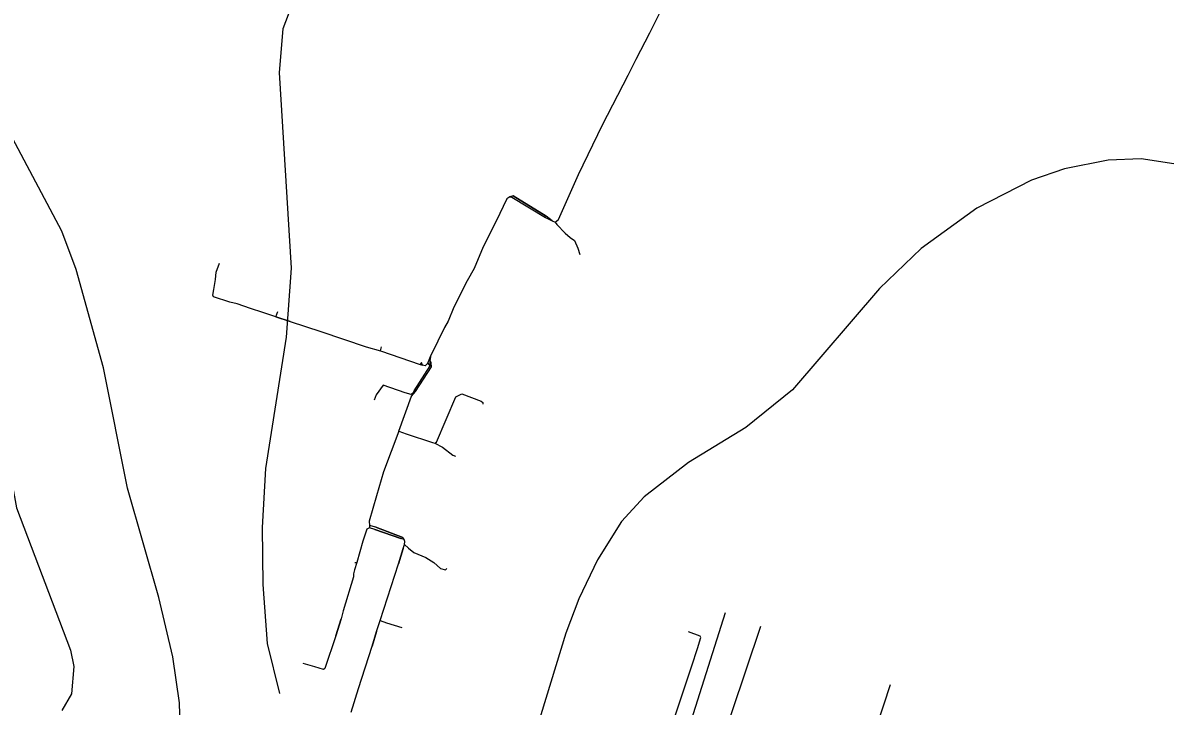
# Model space of a CAD drawing. Extents: x -662620 to -656370, y -1067090 to -1062990.
# Drawn here: x -657374.5 to -657074.6, y -1063739.1 to -1063560.6 of the extents above; entities that cross this region are included whole.
import ezdxf

# ---------------------------------------------------------------- set-up
doc = ezdxf.new("R2010")
doc.units = 0
for name, color, linetype in [('SDELOVACÍ_VEDENÍ_-_PODZEMNÍ', 7, 'Continuous'), ('VRSTEVNICE_ZDŮRAZNĚNÁ', 7, 'Continuous'), ('VRSTEVNICE_ZÁKLADNÍ', 7, 'Continuous'), ('VRSTVA_1', 7, 'Continuous')]:
    doc.layers.add(name, color=color, linetype=linetype)

msp = doc.modelspace()

# ---------------------------------------------------------------- linework, layer by layer
at = {"layer": 'SDELOVACÍ_VEDENÍ_-_PODZEMNÍ'}
for points in [[(-657235.47, -1063612.63), (-657234.56, -1063611.93), (-657229.4, -1063600.14), (-657223.08, -1063587.16), (-657216.42, -1063574.23), (-657214.31, -1063570.06), (-657210.7, -1063563.13), (-657203.9, -1063549.3), (-657195.62, -1063533.43), (-657191.19, -1063525.42), (-657186.96, -1063516.68), (-657184.99, -1063512.53), (-657184.27, -1063512.29)], [(-657235.47, -1063612.63), (-657234.56, -1063611.93), (-657229.4, -1063600.14), (-657223.08, -1063587.16), (-657216.42, -1063574.23), (-657214.31, -1063570.06), (-657210.7, -1063563.13), (-657203.9, -1063549.3), (-657195.62, -1063533.43), (-657191.19, -1063525.42), (-657186.96, -1063516.68), (-657184.99, -1063512.53), (-657184.27, -1063512.29)], [(-657235.47, -1063612.63), (-657234.56, -1063611.93), (-657229.4, -1063600.14), (-657223.08, -1063587.16), (-657216.42, -1063574.23), (-657214.31, -1063570.06), (-657210.7, -1063563.13), (-657203.9, -1063549.3), (-657195.62, -1063533.43), (-657191.19, -1063525.42), (-657186.96, -1063516.68), (-657184.99, -1063512.53), (-657184.27, -1063512.29)], [(-657235.47, -1063612.63), (-657234.56, -1063611.93), (-657229.4, -1063600.14), (-657223.08, -1063587.16), (-657216.42, -1063574.23), (-657214.31, -1063570.06), (-657210.7, -1063563.13), (-657203.9, -1063549.3), (-657195.62, -1063533.43), (-657191.19, -1063525.42), (-657186.96, -1063516.68), (-657184.99, -1063512.53), (-657184.27, -1063512.29)], [(-657214.31, -1063570.06), (-657210.7, -1063563.13)], [(-657214.31, -1063570.06), (-657210.7, -1063563.13)], [(-657247.3, -1063606.03), (-657248.05, -1063606.52), (-657250.86, -1063612.36), (-657254.27, -1063619.1), (-657256.64, -1063624.71), (-657258.46, -1063627.96), (-657261.93, -1063634.87)], [(-657247.3, -1063606.03), (-657248.05, -1063606.52), (-657250.86, -1063612.36), (-657254.27, -1063619.1), (-657256.64, -1063624.71), (-657258.46, -1063627.96), (-657261.93, -1063634.87)], [(-657247.3, -1063606.03), (-657248.05, -1063606.52), (-657250.86, -1063612.36), (-657254.27, -1063619.1), (-657256.64, -1063624.71), (-657258.46, -1063627.96), (-657261.93, -1063634.87)], [(-657247.3, -1063606.03), (-657248.05, -1063606.52), (-657250.86, -1063612.36), (-657254.27, -1063619.1), (-657256.64, -1063624.71), (-657258.46, -1063627.96), (-657261.93, -1063634.87)], [(-657236.24, -1063612.25), (-657237.86, -1063611.05), (-657246.41, -1063605.74), (-657247.3, -1063606.03)], [(-657236.24, -1063612.25), (-657237.86, -1063611.05), (-657246.41, -1063605.74), (-657247.3, -1063606.03)], [(-657236.24, -1063612.25), (-657237.86, -1063611.05), (-657246.41, -1063605.74), (-657247.3, -1063606.03)], [(-657236.24, -1063612.25), (-657237.86, -1063611.05), (-657246.41, -1063605.74), (-657247.3, -1063606.03)], [(-657247.3, -1063606.03), (-657246.75, -1063606.1), (-657237.97, -1063611.42), (-657236.24, -1063612.25)], [(-657247.3, -1063606.03), (-657246.75, -1063606.1), (-657237.97, -1063611.42), (-657236.24, -1063612.25)], [(-657246.75, -1063606.1), (-657237.97, -1063611.42)], [(-657246.75, -1063606.1), (-657237.97, -1063611.42)], [(-657246.41, -1063605.74), (-657237.86, -1063611.05)], [(-657246.41, -1063605.74), (-657237.86, -1063611.05)], [(-657236.24, -1063612.25), (-657235.47, -1063612.63)], [(-657236.24, -1063612.25), (-657235.47, -1063612.63)], [(-657236.24, -1063612.25), (-657235.47, -1063612.63)], [(-657236.24, -1063612.25), (-657235.47, -1063612.63)], [(-657235.47, -1063612.63), (-657235.02, -1063613.24), (-657232.85, -1063615.52), (-657231.57, -1063616.64), (-657230.44, -1063617.38), (-657229.55, -1063619.46), (-657229.05, -1063621.1)], [(-657235.47, -1063612.63), (-657235.02, -1063613.24), (-657232.85, -1063615.52), (-657231.57, -1063616.64), (-657230.44, -1063617.38), (-657229.55, -1063619.46), (-657229.05, -1063621.1)], [(-657308.44, -1063637.38), (-657311.79, -1063636.19), (-657315.08, -1063635.16), (-657318.55, -1063633.95), (-657320.42, -1063633.56), (-657324.7, -1063632.12), (-657324.88, -1063631.74), (-657324.61, -1063630.2), (-657324.15, -1063627.57), (-657324, -1063625.71), (-657323.1, -1063623.38)], [(-657308.44, -1063637.38), (-657311.79, -1063636.19), (-657315.08, -1063635.16), (-657318.55, -1063633.95), (-657320.42, -1063633.56), (-657324.7, -1063632.12), (-657324.88, -1063631.74), (-657324.61, -1063630.2), (-657324.15, -1063627.57), (-657324, -1063625.71), (-657323.1, -1063623.38)], [(-657311.79, -1063636.19), (-657315.08, -1063635.16)], [(-657311.79, -1063636.19), (-657315.08, -1063635.16)], [(-657308.44, -1063637.38), (-657307.94, -1063635.97)], [(-657308.44, -1063637.38), (-657307.94, -1063635.97)], [(-657261.93, -1063634.87), (-657263.42, -1063638.47), (-657264.4, -1063640.17)], [(-657261.93, -1063634.87), (-657263.42, -1063638.47), (-657264.4, -1063640.17)], [(-657261.93, -1063634.87), (-657263.42, -1063638.47), (-657264.4, -1063640.17)], [(-657261.93, -1063634.87), (-657263.42, -1063638.47), (-657264.4, -1063640.17)], [(-657304.68, -1063638.58), (-657308.44, -1063637.38)], [(-657308.44, -1063637.38), (-657304.68, -1063638.58), (-657296.64, -1063641.23), (-657284.82, -1063645.16), (-657281.11, -1063646.25)], [(-657304.68, -1063638.58), (-657308.44, -1063637.38)], [(-657308.44, -1063637.38), (-657304.68, -1063638.58), (-657296.64, -1063641.23), (-657284.82, -1063645.16), (-657281.11, -1063646.25)], [(-657264.4, -1063640.17), (-657267.86, -1063647.27)], [(-657264.4, -1063640.17), (-657267.86, -1063647.27)], [(-657264.4, -1063640.17), (-657267.86, -1063647.27)], [(-657264.4, -1063640.17), (-657267.86, -1063647.27)], [(-657281.11, -1063646.25), (-657280.79, -1063645.18)], [(-657281.11, -1063646.25), (-657280.79, -1063645.18)], [(-657281.11, -1063646.25), (-657270.73, -1063649.81)], [(-657281.11, -1063646.25), (-657270.73, -1063649.81)], [(-657268.7, -1063649.45), (-657267.86, -1063647.27)], [(-657268.7, -1063649.45), (-657267.86, -1063647.27)], [(-657268.08, -1063648.74), (-657267.86, -1063647.27)], [(-657268.08, -1063648.74), (-657267.86, -1063647.27)], [(-657268.08, -1063648.74), (-657267.86, -1063647.27)], [(-657268.08, -1063648.74), (-657267.86, -1063647.27)], [(-657273, -1063658.11), (-657272.26, -1063656.67), (-657268.14, -1063650.16)], [(-657273, -1063658.11), (-657272.26, -1063656.67), (-657268.14, -1063650.16)], [(-657273, -1063658.11), (-657272.26, -1063656.67), (-657268.14, -1063650.16)], [(-657273, -1063658.11), (-657272.26, -1063656.67), (-657268.14, -1063650.16)], [(-657272.26, -1063656.67), (-657268.14, -1063650.16)], [(-657272.26, -1063656.67), (-657268.14, -1063650.16)], [(-657271.98, -1063656.83), (-657267.73, -1063650.4), (-657267.86, -1063649.39), (-657268.08, -1063648.74)], [(-657271.98, -1063656.83), (-657267.73, -1063650.4), (-657267.86, -1063649.39), (-657268.08, -1063648.74)], [(-657271.98, -1063656.83), (-657267.73, -1063650.4)], [(-657271.98, -1063656.83), (-657267.73, -1063650.4)], [(-657270.08, -1063650.02), (-657270.36, -1063649.28), (-657270.73, -1063649.81)], [(-657270.08, -1063650.02), (-657270.36, -1063649.28), (-657270.73, -1063649.81)], [(-657270.73, -1063649.81), (-657270.08, -1063650.02)], [(-657270.73, -1063649.81), (-657270.08, -1063650.02)], [(-657268.7, -1063649.45), (-657269.45, -1063650.16), (-657270.08, -1063650.02)], [(-657268.7, -1063649.45), (-657269.45, -1063650.16), (-657270.08, -1063650.02)], [(-657268.7, -1063649.45), (-657268.59, -1063649.74)], [(-657268.7, -1063649.45), (-657268.59, -1063649.74)], [(-657268.59, -1063649.74), (-657268.14, -1063650.16)], [(-657268.59, -1063649.74), (-657268.14, -1063650.16)], [(-657268.14, -1063650.16), (-657268.08, -1063648.74)], [(-657268.14, -1063650.16), (-657268.08, -1063648.74)], [(-657268.14, -1063650.16), (-657268.08, -1063648.74)], [(-657268.14, -1063650.16), (-657268.08, -1063648.74)], [(-657271.98, -1063656.83), (-657273.05, -1063657.66), (-657274.67, -1063657.25), (-657280.37, -1063655.23), (-657282.2, -1063657.78), (-657282.77, -1063659.14)], [(-657271.98, -1063656.83), (-657273.05, -1063657.66), (-657274.67, -1063657.25), (-657280.37, -1063655.23), (-657282.2, -1063657.78), (-657282.77, -1063659.14)], [(-657273, -1063658.11), (-657271.98, -1063656.83)], [(-657273, -1063658.11), (-657271.98, -1063656.83)], [(-657276.28, -1063667.21), (-657273, -1063658.11)], [(-657276.28, -1063667.21), (-657273, -1063658.11)], [(-657276.28, -1063667.21), (-657273, -1063658.11)], [(-657276.28, -1063667.21), (-657273, -1063658.11)], [(-657266.93, -1063670.4), (-657266.43, -1063670.08), (-657261.37, -1063658.29), (-657259.8, -1063657.45), (-657254.8, -1063659.42), (-657254.36, -1063659.74), (-657254.34, -1063660.21)], [(-657266.93, -1063670.4), (-657266.43, -1063670.08), (-657261.37, -1063658.29), (-657259.8, -1063657.45), (-657254.8, -1063659.42), (-657254.36, -1063659.74), (-657254.34, -1063660.21)], [(-657276.28, -1063667.21), (-657280.32, -1063677.88), (-657282.16, -1063684.12), (-657284.07, -1063690.74), (-657283.92, -1063691.92)], [(-657276.28, -1063667.21), (-657280.32, -1063677.88), (-657282.16, -1063684.12), (-657284.07, -1063690.74), (-657283.92, -1063691.92)], [(-657276.28, -1063667.21), (-657280.32, -1063677.88), (-657282.16, -1063684.12), (-657284.07, -1063690.74), (-657283.92, -1063691.92)], [(-657276.28, -1063667.21), (-657280.32, -1063677.88), (-657282.16, -1063684.12), (-657284.07, -1063690.74), (-657283.92, -1063691.92)], [(-657276.28, -1063667.21), (-657274.42, -1063667.92), (-657267.53, -1063670.17), (-657266.93, -1063670.4)], [(-657276.28, -1063667.21), (-657274.42, -1063667.92), (-657267.53, -1063670.17), (-657266.93, -1063670.4)], [(-657274.42, -1063667.92), (-657267.53, -1063670.17)], [(-657274.42, -1063667.92), (-657267.53, -1063670.17)], [(-657266.93, -1063670.4), (-657264.86, -1063671.42), (-657262.17, -1063673.47), (-657261.48, -1063673.72)], [(-657266.93, -1063670.4), (-657264.86, -1063671.42), (-657262.17, -1063673.47), (-657261.48, -1063673.72)], [(-657283.97, -1063692.52), (-657284.64, -1063692.87), (-657285.67, -1063695.97), (-657287.31, -1063701.56)], [(-657283.97, -1063692.52), (-657284.64, -1063692.87), (-657285.67, -1063695.97), (-657287.31, -1063701.56)], [(-657283.92, -1063691.92), (-657283.97, -1063692.52)], [(-657283.92, -1063691.92), (-657283.97, -1063692.52)], [(-657274.88, -1063695.55), (-657275.75, -1063695.26), (-657282.57, -1063692.9), (-657283.97, -1063692.52)], [(-657274.88, -1063695.55), (-657275.75, -1063695.26), (-657282.57, -1063692.9), (-657283.97, -1063692.52)], [(-657274.88, -1063695.55), (-657275.25, -1063695.05), (-657282.33, -1063692.34), (-657283.92, -1063691.92)], [(-657274.88, -1063695.55), (-657275.25, -1063695.05), (-657282.33, -1063692.34), (-657283.92, -1063691.92)], [(-657274.88, -1063695.55), (-657275.25, -1063695.05), (-657282.33, -1063692.34), (-657283.92, -1063691.92)], [(-657274.88, -1063695.55), (-657275.25, -1063695.05), (-657282.33, -1063692.34), (-657283.92, -1063691.92)], [(-657282.57, -1063692.9), (-657275.75, -1063695.26)], [(-657282.57, -1063692.9), (-657275.75, -1063695.26)], [(-657282.33, -1063692.34), (-657275.25, -1063695.05)], [(-657282.33, -1063692.34), (-657275.25, -1063695.05)], [(-657285.67, -1063695.97), (-657287.31, -1063701.56)], [(-657285.67, -1063695.97), (-657287.31, -1063701.56)], [(-657274.83, -1063696.87), (-657274.72, -1063696.05), (-657274.88, -1063695.55)], [(-657274.83, -1063696.87), (-657274.72, -1063696.05), (-657274.88, -1063695.55)], [(-657274.83, -1063696.87), (-657274.72, -1063696.05), (-657274.88, -1063695.55)], [(-657274.83, -1063696.87), (-657274.72, -1063696.05), (-657274.88, -1063695.55)], [(-657281.14, -1063716.67), (-657276.42, -1063701.86), (-657275.2, -1063697.93), (-657274.83, -1063696.87)], [(-657281.14, -1063716.67), (-657276.42, -1063701.86), (-657275.2, -1063697.93), (-657274.83, -1063696.87)], [(-657281.14, -1063716.67), (-657276.42, -1063701.86), (-657275.2, -1063697.93), (-657274.83, -1063696.87)], [(-657281.14, -1063716.67), (-657276.42, -1063701.86), (-657275.2, -1063697.93), (-657274.83, -1063696.87)], [(-657275.2, -1063697.93), (-657276.42, -1063701.86)], [(-657275.2, -1063697.93), (-657276.42, -1063701.86)], [(-657274.83, -1063696.87), (-657273.74, -1063697.84), (-657272.41, -1063698.93), (-657269.27, -1063700.24), (-657267.12, -1063701.55), (-657265.4, -1063703.08), (-657264.1, -1063703.48), (-657263.74, -1063703.15)], [(-657274.83, -1063696.87), (-657273.74, -1063697.84), (-657272.41, -1063698.93), (-657269.27, -1063700.24), (-657267.12, -1063701.55), (-657265.4, -1063703.08), (-657264.1, -1063703.48), (-657263.74, -1063703.15)], [(-657287.31, -1063701.56), (-657287.86, -1063703.5), (-657288.15, -1063704.51), (-657288.16, -1063705.33), (-657290.81, -1063714.2), (-657291.38, -1063716.3), (-657292.77, -1063720.67), (-657295.66, -1063729.25), (-657295.97, -1063729.46), (-657298.2, -1063728.8), (-657301.26, -1063727.9)], [(-657287.31, -1063701.56), (-657287.86, -1063703.5), (-657288.15, -1063704.51), (-657288.16, -1063705.33), (-657290.81, -1063714.2), (-657291.38, -1063716.3), (-657292.77, -1063720.67), (-657295.66, -1063729.25), (-657295.97, -1063729.46), (-657298.2, -1063728.8), (-657301.26, -1063727.9)], [(-657287.79, -1063701.53), (-657287.31, -1063701.56)], [(-657287.79, -1063701.53), (-657287.31, -1063701.56)], [(-657292.77, -1063720.67), (-657291.38, -1063716.3)], [(-657292.77, -1063720.67), (-657291.38, -1063716.3)], [(-657288.77, -1063740.68), (-657286.85, -1063734.49), (-657283.27, -1063723.37), (-657282.12, -1063719.59), (-657281.14, -1063716.67)], [(-657288.77, -1063740.68), (-657286.85, -1063734.49), (-657283.27, -1063723.37), (-657282.12, -1063719.59), (-657281.14, -1063716.67)], [(-657288.77, -1063740.68), (-657286.85, -1063734.49), (-657283.27, -1063723.37), (-657282.12, -1063719.59), (-657281.14, -1063716.67)], [(-657288.77, -1063740.68), (-657286.85, -1063734.49), (-657283.27, -1063723.37), (-657282.12, -1063719.59), (-657281.14, -1063716.67)], [(-657281.14, -1063716.67), (-657279.5, -1063717.27), (-657275.48, -1063718.49)], [(-657281.14, -1063716.67), (-657279.5, -1063717.27), (-657275.48, -1063718.49)], [(-657282.12, -1063719.59), (-657283.27, -1063723.37)], [(-657282.12, -1063719.59), (-657283.27, -1063723.37)], [(-657206.73, -1063749.53), (-657203.56, -1063740.08), (-657199.76, -1063728.5), (-657198.29, -1063723.98), (-657197.45, -1063721.15), (-657197.58, -1063720.75), (-657200.62, -1063719.63)], [(-657206.73, -1063749.53), (-657203.56, -1063740.08), (-657199.76, -1063728.5), (-657198.29, -1063723.98), (-657197.45, -1063721.15), (-657197.58, -1063720.75), (-657200.62, -1063719.63)], [(-657199.76, -1063728.5), (-657198.29, -1063723.98)], [(-657199.76, -1063728.5), (-657198.29, -1063723.98)]]:
    msp.add_lwpolyline(points, dxfattribs=at)
at = {"layer": 'VRSTEVNICE_ZDŮRAZNĚNÁ'}
for points in [[(-657073.88, -1063597.39), (-657082.46, -1063596.1), (-657091.03, -1063596.39), (-657102.47, -1063598.67), (-657111.04, -1063601.68), (-657125.34, -1063608.97), (-657139.91, -1063619.54), (-657150.78, -1063629.98), (-657173.5, -1063656.42), (-657185.65, -1063666.28), (-657200.66, -1063675.43), (-657212.24, -1063684.43), (-657218.1, -1063690.87), (-657224.39, -1063700.87)], [(-657224.39, -1063700.87), (-657229.25, -1063711.02), (-657232.68, -1063720.02), (-657240.54, -1063745.61), (-657244.4, -1063755.04), (-657251.4, -1063767.62), (-657259.69, -1063779.63), (-657278.84, -1063802.78), (-657292.42, -1063822.22), (-657297.85, -1063833.08), (-657304.14, -1063850.52), (-657308.86, -1063859.96), (-657318.58, -1063873.11), (-657327.01, -1063878.82)]]:
    msp.add_lwpolyline(points, dxfattribs=at)
at = {"layer": 'VRSTEVNICE_ZÁKLADNÍ'}
for points in [[(-657340.69, -1063449.52), (-657349.2, -1063452.68), (-657368.03, -1063458.32), (-657426.35, -1063481.04), (-657442.36, -1063488.47), (-657448.08, -1063493.19), (-657454.65, -1063501.34), (-657458.51, -1063509.49), (-657460.37, -1063521.49), (-657459.22, -1063528.64), (-657457.51, -1063532.93), (-657450.79, -1063542.79), (-657443.5, -1063551.65), (-657411.63, -1063583.52), (-657404.2, -1063592.39), (-657396.62, -1063604.39), (-657390.47, -1063620.12), (-657384.04, -1063644.41), (-657376.18, -1063687.29), (-657362.03, -1063724.46), (-657361.17, -1063728.74), (-657361.75, -1063735.89), (-657364.32, -1063740.18)], [(-657340.69, -1063449.52), (-657349.2, -1063452.68), (-657368.03, -1063458.32), (-657426.35, -1063481.04), (-657442.36, -1063488.47), (-657448.08, -1063493.19), (-657454.65, -1063501.34), (-657458.51, -1063509.49), (-657460.37, -1063521.49), (-657459.22, -1063528.64), (-657457.51, -1063532.93), (-657450.79, -1063542.79), (-657443.5, -1063551.65), (-657411.63, -1063583.52), (-657404.2, -1063592.39), (-657396.62, -1063604.39), (-657390.47, -1063620.12), (-657384.04, -1063644.41), (-657376.18, -1063687.29), (-657362.03, -1063724.46), (-657361.17, -1063728.74), (-657361.75, -1063735.89), (-657364.32, -1063740.18)], [(-657302.57, -1063551.51), (-657306.57, -1063562.08), (-657307.57, -1063573.52), (-657304.42, -1063624.66), (-657305.72, -1063642.7), (-657311.15, -1063677), (-657312, -1063692.44), (-657311.86, -1063707.3), (-657310.72, -1063722.74), (-657307.43, -1063735.75)], [(-657302.57, -1063551.51), (-657306.57, -1063562.08), (-657307.57, -1063573.52), (-657304.42, -1063624.66), (-657305.72, -1063642.7), (-657311.15, -1063677), (-657312, -1063692.44), (-657311.86, -1063707.3), (-657310.72, -1063722.74), (-657307.43, -1063735.75)], [(-657333.3, -1063747.33), (-657333.59, -1063738.18), (-657335.3, -1063726.17), (-657339.02, -1063710.73), (-657347.17, -1063682.15), (-657353.46, -1063650.7), (-657360.6, -1063624.97), (-657364.32, -1063614.97), (-657384.9, -1063576.38)], [(-657333.3, -1063747.33), (-657333.59, -1063738.18), (-657335.3, -1063726.17), (-657339.02, -1063710.73), (-657347.17, -1063682.15), (-657353.46, -1063650.7), (-657360.6, -1063624.97), (-657364.32, -1063614.97), (-657384.9, -1063576.38)]]:
    msp.add_lwpolyline(points, dxfattribs=at)
at = {"layer": 'VRSTVA_1'}
for points in [[(-657235.53, -1063855.38), (-657190.94, -1063714.62)], [(-657181.85, -1063718.29), (-657219.58, -1063830.83)], [(-657148, -1063733.5), (-657183.65, -1063842.35)]]:
    msp.add_lwpolyline(points, dxfattribs=at)

doc.saveas('drawing.dxf')
